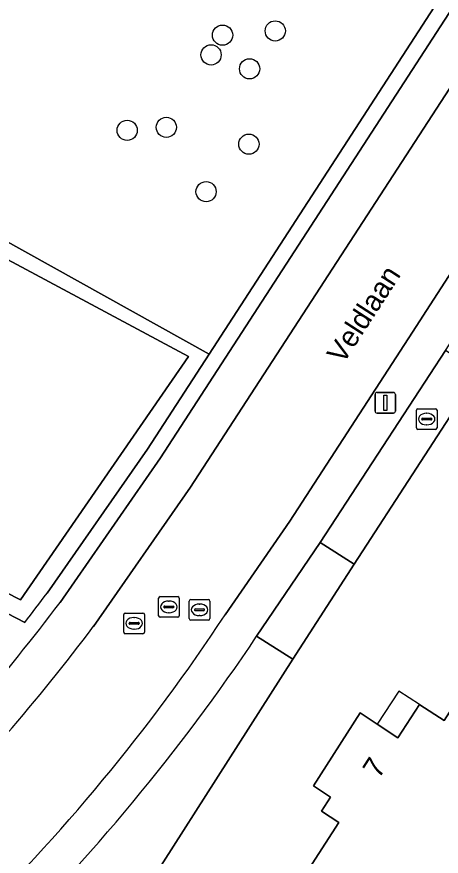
# Model space of a CAD drawing. Extents: x 160455 to 162082, y 388339 to 389736.
# Drawn here: x 160988.69 to 161009.22, y 389447.27 to 389487.88 of the extents above; entities that cross this region are included whole.
import ezdxf

# ---------------------------------------------------------------- set-up
doc = ezdxf.new("R2010")
doc.units = 0
for name, color, linetype in [('IMGEO_Boom', 7, 'Continuous'), ('IMGEO_Brandkraan', 7, 'Continuous'), ('IMGEO_Erf', 7, 'Continuous'), ('IMGEO_Groenvoorziening', 7, 'Continuous'), ('IMGEO_Haag', 7, 'Continuous'), ('IMGEO_Lichtmast', 7, 'Continuous'), ('IMGEO_Openbare_ruimte_label', 7, 'Continuous'), ('IMGEO_Pand', 7, 'Continuous'), ('IMGEO_Pand_nummerreeks', 7, 'Continuous'), ('IMGEO_Pand_overbouw', 7, 'Continuous'), ('IMGEO_Parkeervlak_halfverhard', 7, 'Continuous'), ('IMGEO_Rijbaan_lokaal_gesloten', 7, 'Continuous'), ('IMGEO_Rijbaan_lokaal_open', 7, 'Continuous'), ('IMGEO_Rioolput', 7, 'Continuous'), ('IMGEO_Voetpad_open', 7, 'Continuous')]:
    doc.layers.add(name, color=color, linetype=linetype)

msp = doc.modelspace()

# ---------------------------------------------------------------- linework, layer by layer
at = {"layer": 'IMGEO_Boom'}
for centre in [(161001.193, 389487.198), (160998.644, 389486.995), (160998.087, 389486.039), (160999.952, 389485.366), (160994.031, 389482.389), (160995.924, 389482.535), (160999.918, 389481.719), (160997.846, 389479.421)]:
    msp.add_circle(centre, 0.489, dxfattribs=at)
at = {"layer": 'IMGEO_Brandkraan'}
for p, q in [((161008.094, 389468.918), (161008.946, 389468.918)), ((161008.019, 389467.992), (161008.019, 389468.844)), ((161008.507, 389468.698), (161008.532, 389468.698)), ((161009.02, 389468.844), (161009.02, 389467.992)), ((161008.278, 389468.412), (161008.278, 389468.424)), ((161008.716, 389468.375), (161008.318, 389468.375)), ((161008.321, 389468.461), (161008.719, 389468.461)), ((161008.53, 389468.138), (161008.505, 389468.138)), ((161008.762, 389468.424), (161008.762, 389468.412)), ((161008.946, 389467.918), (161008.094, 389467.918))]:
    msp.add_line(p, q, dxfattribs=at)
for points in [[(161008.094, 389468.918), (161008.946, 389468.918)], [(161008.019, 389467.992), (161008.019, 389468.844)], [(161009.02, 389468.844), (161009.02, 389467.992)], [(161008.946, 389467.918), (161008.094, 389467.918)]]:
    msp.add_lwpolyline(points, dxfattribs=at)
for centre, radius, start, end in [((161008.096, 389468.842), 0.0765, 91.552, 178.448), ((161008.096, 389468.842), 0.0765, 91.552, 178.448), ((161008.944, 389468.842), 0.0765, 1.552, 88.448), ((161008.944, 389468.842), 0.0765, 1.552, 88.448), ((161008.318, 389468.421), 0.0403, 85.8775, 175.7526), ((161008.315, 389468.411), 0.0366, 178.938, 274.7102), ((161008.719, 389468.418), 0.043, 264.8664, 352.4533), ((161008.723, 389468.423), 0.0386, 1.7309, 96.639), ((161008.096, 389467.994), 0.0765, 181.552, 268.448), ((161008.096, 389467.994), 0.0765, 181.552, 268.448), ((161008.944, 389467.994), 0.0765, 271.552, 358.448), ((161008.944, 389467.994), 0.0765, 271.552, 358.448)]:
    msp.add_arc(centre, radius, start, end, dxfattribs=at)
for centre, major_axis, ratio, start_param, end_param in [((161008.506, 389468.418), (-0.387, 0.002), 0.722429, 4.712389, 7.853982), ((161008.531, 389468.418), (-0.39, 0.002), 0.717154, 1.570796, 4.712389)]:
    msp.add_ellipse(centre, major_axis=major_axis, ratio=ratio, start_param=start_param, end_param=end_param, dxfattribs=at)
at = {"layer": 'IMGEO_Erf'}
msp.add_lwpolyline([(161037.958, 389485.092), (161032.036, 389486.993), (161033.008, 389490.042), (161031.05, 389490.669), (161031.591, 389492.367), (161028.675, 389493.295), (161030.904, 389500.218), (161030.29, 389500.384), (161025.348, 389492.827), (161022.349, 389488.208), (161021.31, 389486.625), (161020.176, 389484.853), (161017.288, 389480.397), (161015.189, 389477.115), (161014.464, 389476.033), (161011.036, 389470.682), (161005.012, 389461.392), (161002.041, 389456.798), (160992.067, 389441.162), (161011.915, 389435.391), (161020.313, 389432.757)], dxfattribs=at)
msp.add_lwpolyline([(161023.691, 389449.263), (161019.001, 389444.242), (161015.722, 389446.338), (161013.49, 389442.897), (161009.498, 389445.476), (161007.642, 389442.639), (161007.968, 389442.425), (161007.64, 389441.928), (161001.039, 389443.901), (161004.276, 389448.895), (161003.437, 389449.442), (161003.866, 389450.119), (161003.039, 389450.665), (161005.302, 389454.206), (161006.13, 389453.65), (161007.116, 389452.988), (161008.17, 389454.611), (161008.195, 389454.594), (161009.36, 389453.835), (161011.526, 389457.199)], close=True, dxfattribs=at)
at = {"layer": 'IMGEO_Groenvoorziening'}
for points in [[(161019.769, 389505.154), (161018.079, 389505.426), (160998.354, 389508.831), (160982.975, 389479.779), (160986.663, 389477.857), (160997.988, 389471.555)], [(160996.988, 389471.452), (160983.29, 389478.783), (160976.71, 389465.886), (160988.867, 389459.666)], [(160996.988, 389471.452), (160988.867, 389459.666), (160976.71, 389465.886), (160983.29, 389478.783)], [(161011.036, 389470.682), (161009.424, 389471.729), (161003.368, 389462.449), (161005.012, 389461.392)]]:
    msp.add_lwpolyline(points, close=True, dxfattribs=at)
for points in [[(160995.011, 389466.963), (160997.988, 389471.555), (160986.663, 389477.857), (160982.975, 389479.779), (160975.482, 389465.625), (160989.071, 389458.569)], [(160990.155, 389459.997), (160995.011, 389466.963)], [(161002.041, 389456.798), (161000.292, 389457.91)], [(160987.503, 389442.505), (160988.133, 389442.306), (160992.067, 389441.162), (161002.041, 389456.798)]]:
    msp.add_lwpolyline(points, dxfattribs=at)
for centre, radius, start, end in [((160900.69, 389526.785), 111.645, 322.33769, 323.25778), ((160919.85, 389511.68), 96.758, 314.36242, 326.23968)]:
    msp.add_arc(centre, radius, start, end, dxfattribs=at)
at = {"layer": 'IMGEO_Haag'}
for points in [[(160995.011, 389466.963), (160997.988, 389471.555), (160986.663, 389477.857), (160982.975, 389479.779), (160975.482, 389465.625), (160989.071, 389458.569)], [(160990.155, 389459.997), (160995.011, 389466.963)]]:
    msp.add_lwpolyline(points, dxfattribs=at)
msp.add_lwpolyline([(160996.988, 389471.452), (160988.867, 389459.666), (160976.71, 389465.886), (160983.29, 389478.783)], close=True, dxfattribs=at)
msp.add_arc((160900.69, 389526.785), 111.645, 322.33769, 323.25778, dxfattribs=at)
at = {"layer": 'IMGEO_Lichtmast'}
for p, q in [((161006.019, 389468.807), (161006.019, 389469.607)), ((161006.019, 389469.607), (161006.019, 389468.807)), ((161006.119, 389469.707), (161006.909, 389469.707)), ((161006.909, 389469.707), (161006.119, 389469.707)), ((161007.009, 389469.607), (161007.009, 389468.807)), ((161007.009, 389468.807), (161007.009, 389469.607)), ((161006.909, 389468.707), (161006.119, 389468.707)), ((161006.119, 389468.707), (161006.909, 389468.707))]:
    msp.add_line(p, q, dxfattribs=at)
msp.add_lwpolyline([(161006.439, 389469.582), (161006.589, 389469.582), (161006.589, 389468.832), (161006.439, 389468.832), (161006.439, 389469.582)], dxfattribs=at)
for centre, start, end in [((161006.119, 389469.607), 90, 180), ((161006.119, 389469.607), 90, 180), ((161006.909, 389469.607), 0, 90), ((161006.909, 389469.607), 360, 90), ((161006.119, 389468.807), 180, 270), ((161006.119, 389468.807), 180, 270), ((161006.909, 389468.807), 270, 0), ((161006.909, 389468.807), 270, 0)]:
    msp.add_arc(centre, 0.1, start, end, dxfattribs=at)
at = {"layer": 'IMGEO_Pand'}
msp.add_lwpolyline([(161011.526, 389457.199), (161009.36, 389453.835), (161008.195, 389454.594), (161008.17, 389454.611), (161007.116, 389452.988), (161006.13, 389453.65), (161005.302, 389454.206), (161003.039, 389450.665), (161003.866, 389450.119), (161003.437, 389449.442), (161004.276, 389448.895), (161001.039, 389443.901), (161007.64, 389441.928), (161007.968, 389442.425), (161007.642, 389442.639), (161009.498, 389445.476), (161013.49, 389442.897), (161015.722, 389446.338), (161019.001, 389444.242), (161023.691, 389449.263)], close=True, dxfattribs=at)
at = {"layer": 'IMGEO_Pand_overbouw'}
msp.add_lwpolyline([(161006.13, 389453.65), (161007.116, 389452.988), (161008.17, 389454.611), (161007.174, 389455.26)], close=True, dxfattribs=at)
at = {"layer": 'IMGEO_Parkeervlak_halfverhard'}
for points in [[(161022.757, 389504.623), (161020.582, 389505.009), (160995.641, 389466.535), (160990.781, 389459.541)], [(160992.407, 389458.389), (160997.092, 389465.129), (161022.757, 389504.623)]]:
    msp.add_lwpolyline(points, dxfattribs=at)
for centre, radius, start, end in [((160906.545, 389523.191), 105.579, 315.81091, 322.92483), ((160909.107, 389521.245), 104.353, 315.59281, 322.96276)]:
    msp.add_arc(centre, radius, start, end, dxfattribs=at)
at = {"layer": 'IMGEO_Rijbaan_lokaal_gesloten'}
msp.add_lwpolyline([(160998.768, 389458.945), (161001.896, 389463.473), (161007.839, 389472.625), (161019.042, 389489.979), (161029.403, 389505.932), (161024.198, 389506.907), (161022.757, 389504.623), (160997.092, 389465.129), (160992.407, 389458.389)], dxfattribs=at)
for centre, radius, start, end in [((160923.121, 389508.736), 90.562, 314.03763, 326.64702), ((160909.107, 389521.245), 104.353, 315.59281, 322.96276)]:
    msp.add_arc(centre, radius, start, end, dxfattribs=at)
at = {"layer": 'IMGEO_Rijbaan_lokaal_open'}
msp.add_lwpolyline([(161005.012, 389461.392), (161003.368, 389462.449), (161000.292, 389457.91), (161002.041, 389456.798)], close=True, dxfattribs=at)
at = {"layer": 'IMGEO_Rioolput'}
for p, q in [((160995.547, 389458.904), (160995.547, 389459.756)), ((160995.622, 389459.83), (160996.474, 389459.83)), ((160996.035, 389459.61), (160996.06, 389459.61)), ((160996.548, 389459.756), (160996.548, 389458.904)), ((160997.032, 389458.763), (160997.032, 389459.615)), ((160997.107, 389459.689), (160997.959, 389459.689)), ((160998.033, 389459.615), (160998.033, 389458.763)), ((160995.806, 389459.324), (160995.806, 389459.336)), ((160996.244, 389459.287), (160995.846, 389459.287)), ((160995.849, 389459.373), (160996.247, 389459.373)), ((160996.29, 389459.336), (160996.29, 389459.324)), ((160997.291, 389459.183), (160997.291, 389459.195)), ((160997.334, 389459.232), (160997.732, 389459.232)), ((160997.52, 389459.469), (160997.545, 389459.469)), ((160997.775, 389459.195), (160997.775, 389459.183)), ((160993.864, 389458.108), (160993.864, 389458.96)), ((160993.939, 389459.034), (160994.791, 389459.034)), ((160994.352, 389458.814), (160994.377, 389458.814)), ((160994.865, 389458.96), (160994.865, 389458.108)), ((160996.474, 389458.83), (160995.622, 389458.83)), ((160996.058, 389459.05), (160996.033, 389459.05)), ((160997.729, 389459.146), (160997.331, 389459.146)), ((160997.543, 389458.909), (160997.518, 389458.909)), ((160994.123, 389458.528), (160994.123, 389458.54)), ((160994.561, 389458.491), (160994.163, 389458.491)), ((160994.166, 389458.577), (160994.564, 389458.577)), ((160994.607, 389458.54), (160994.607, 389458.528)), ((160997.959, 389458.689), (160997.107, 389458.689)), ((160994.791, 389458.034), (160993.939, 389458.034)), ((160994.375, 389458.254), (160994.35, 389458.254))]:
    msp.add_line(p, q, dxfattribs=at)
for points in [[(160995.547, 389458.904), (160995.547, 389459.756)], [(160995.622, 389459.83), (160996.474, 389459.83)], [(160996.548, 389459.756), (160996.548, 389458.904)], [(160997.032, 389458.763), (160997.032, 389459.615)], [(160997.107, 389459.689), (160997.959, 389459.689)], [(160998.033, 389459.615), (160998.033, 389458.763)], [(160993.864, 389458.108), (160993.864, 389458.96)], [(160993.939, 389459.034), (160994.791, 389459.034)], [(160994.865, 389458.96), (160994.865, 389458.108)], [(160996.474, 389458.83), (160995.622, 389458.83)], [(160997.959, 389458.689), (160997.107, 389458.689)], [(160994.791, 389458.034), (160993.939, 389458.034)]]:
    msp.add_lwpolyline(points, dxfattribs=at)
for centre, radius, start, end in [((160995.624, 389459.754), 0.0765, 91.552, 178.448), ((160995.624, 389459.754), 0.0765, 91.552, 178.448), ((160996.472, 389459.754), 0.0765, 1.552, 88.448), ((160996.472, 389459.754), 0.0765, 1.552, 88.448), ((160997.109, 389459.613), 0.0765, 91.552, 178.448), ((160997.109, 389459.613), 0.0765, 91.552, 178.448), ((160997.957, 389459.613), 0.0765, 1.552, 88.448), ((160997.957, 389459.613), 0.0765, 1.552, 88.448), ((160995.846, 389459.333), 0.0403, 85.8775, 175.7526), ((160995.843, 389459.323), 0.0366, 178.938, 274.7102), ((160996.247, 389459.33), 0.043, 264.8664, 352.4533), ((160996.251, 389459.335), 0.0386, 1.7309, 96.639), ((160997.331, 389459.192), 0.0403, 85.8775, 175.7526), ((160997.328, 389459.182), 0.0366, 178.938, 274.7102), ((160997.732, 389459.189), 0.043, 264.8664, 352.4533), ((160997.736, 389459.194), 0.0386, 1.7309, 96.639), ((160993.941, 389458.958), 0.0765, 91.552, 178.448), ((160993.941, 389458.958), 0.0765, 91.552, 178.448), ((160994.789, 389458.958), 0.0765, 1.552, 88.448), ((160994.789, 389458.958), 0.0765, 1.552, 88.448), ((160995.624, 389458.906), 0.0765, 181.552, 268.448), ((160995.624, 389458.906), 0.0765, 181.552, 268.448), ((160996.472, 389458.906), 0.0765, 271.552, 358.448), ((160996.472, 389458.906), 0.0765, 271.552, 358.448), ((160997.109, 389458.765), 0.0765, 181.552, 268.448), ((160997.109, 389458.765), 0.0765, 181.552, 268.448), ((160997.957, 389458.765), 0.0765, 271.552, 358.448), ((160997.957, 389458.765), 0.0765, 271.552, 358.448), ((160994.163, 389458.537), 0.0403, 85.8775, 175.7526), ((160994.16, 389458.527), 0.0366, 178.938, 274.7102), ((160994.564, 389458.534), 0.043, 264.8664, 352.4533), ((160994.568, 389458.539), 0.0386, 1.7309, 96.639), ((160993.941, 389458.11), 0.0765, 181.552, 268.448), ((160993.941, 389458.11), 0.0765, 181.552, 268.448), ((160994.789, 389458.11), 0.0765, 271.552, 358.448), ((160994.789, 389458.11), 0.0765, 271.552, 358.448)]:
    msp.add_arc(centre, radius, start, end, dxfattribs=at)
for centre, major_axis, ratio, start_param, end_param in [((160996.034, 389459.33), (-0.387, 0.002), 0.722429, 4.712389, 7.853982), ((160996.059, 389459.33), (-0.39, 0.002), 0.717154, 1.570796, 4.712389), ((160997.519, 389459.189), (-0.387, 0.002), 0.722429, 4.712389, 7.853982), ((160997.544, 389459.189), (-0.39, 0.002), 0.717154, 1.570796, 4.712389), ((160994.351, 389458.534), (-0.387, 0.002), 0.722429, 4.712389, 7.853982), ((160994.376, 389458.534), (-0.39, 0.002), 0.717154, 1.570796, 4.712389)]:
    msp.add_ellipse(centre, major_axis=major_axis, ratio=ratio, start_param=start_param, end_param=end_param, dxfattribs=at)
at = {"layer": 'IMGEO_Voetpad_open'}
for points in [[(160989.071, 389458.569), (160975.482, 389465.625), (160982.975, 389479.779), (160998.354, 389508.831), (160996.483, 389509.148), (160979.236, 389476.589), (160965.969, 389451.479), (160969.485, 389449.619), (160981.153, 389445.737), (160983.656, 389448.223)], [(161009.424, 389471.729), (161012.865, 389477.06), (161013.57, 389478.152), (161015.678, 389481.418), (161018.561, 389485.885), (161019.723, 389487.685), (161020.7, 389489.322), (161023.713, 389493.906), (161028.26, 389500.933), (161031.281, 389505.602), (161029.403, 389505.932), (161019.042, 389489.979), (161007.839, 389472.625), (161001.896, 389463.473), (160998.768, 389458.945)], [(160990.781, 389459.541), (160995.641, 389466.535), (161020.582, 389505.009), (161019.769, 389505.154), (160997.988, 389471.555), (160995.011, 389466.963), (160990.155, 389459.997)], [(161000.292, 389457.91), (161003.368, 389462.449), (161009.424, 389471.729)]]:
    msp.add_lwpolyline(points, dxfattribs=at)
for centre, radius, start, end in [((160900.69, 389526.785), 111.645, 322.33769, 323.25778), ((160906.545, 389523.191), 105.579, 315.81091, 322.92483), ((160923.121, 389508.736), 90.562, 314.03763, 326.64702), ((160919.85, 389511.68), 96.758, 314.36242, 326.23968)]:
    msp.add_arc(centre, radius, start, end, dxfattribs=at)

# ---------------------------------------------------------------- texts
at = {"layer": 'IMGEO_Openbare_ruimte_label'}
msp.add_text('Veldlaan', height=1, rotation=57.0891, dxfattribs=at).set_placement((161004.474, 389471.04))
at = {"layer": 'IMGEO_Pand_nummerreeks'}
msp.add_text('7', height=1, rotation=57.4161, dxfattribs=at).set_placement((161006.206, 389450.979))

doc.saveas('drawing.dxf')
